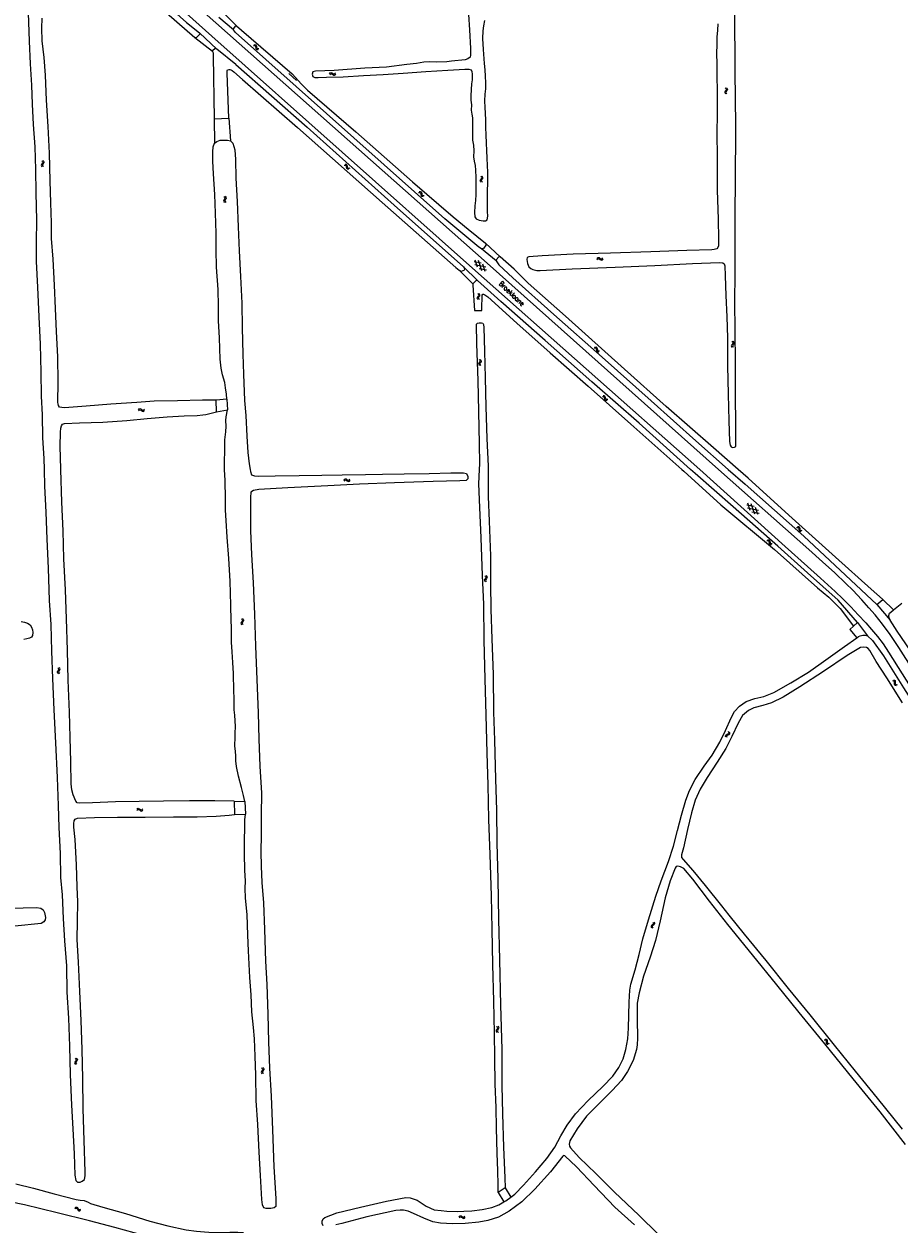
# Model space of a CAD drawing. Header units: metres. Extents: x 189705 to 199106, y 581686 to 588448.
# Tile 540 of 555: x 198202 to 198564, y 587189 to 587684. Entities that reach past the tile are written whole.
import ezdxf

# ---------------------------------------------------------------- set-up
doc = ezdxf.new("R2010")
doc.units = ezdxf.units.M
doc.layers.add('B-WA-OG-GBKN-G', color=7, linetype='Continuous', lineweight=18)
doc.styles.add('Style-STANDARD', font='STANDARD.shx')

msp = doc.modelspace()

# ---------------------------------------------------------------- linework, layer by layer
at = {"layer": 'B-WA-OG-GBKN-G'}
for p, q in [((198297.101, 587674.896), (198297.508, 587674.907)), ((198297.412, 587675.283), (198297.819, 587675.297)), ((198297.508, 587674.907), (198297.817, 587674.797)), ((198297.817, 587674.797), (198297.992, 587674.522)), ((198297.819, 587675.297), (198298.128, 587675.19)), ((198297.992, 587674.522), (198298.077, 587674.116)), ((198298.077, 587674.116), (198298.153, 587673.715)), ((198298.128, 587675.19), (198298.31, 587674.904)), ((198298.153, 587673.715), (198298.327, 587673.436)), ((198298.31, 587674.904), (198298.387, 587674.504)), ((198298.327, 587673.436), (198298.645, 587673.323)), ((198298.387, 587674.504), (198298.466, 587674.104)), ((198298.466, 587674.104), (198298.64, 587673.824)), ((198298.64, 587673.824), (198298.956, 587673.71)), ((198298.645, 587673.323), (198299.054, 587673.336)), ((198298.956, 587673.71), (198299.365, 587673.723)), ((198328.586, 587663.289), (198328.853, 587663.597)), ((198328.657, 587662.798), (198328.926, 587663.103)), ((198328.853, 587663.597), (198329.142, 587663.75)), ((198328.926, 587663.103), (198329.218, 587663.255)), ((198329.142, 587663.75), (198329.475, 587663.688)), ((198329.218, 587663.255), (198329.538, 587663.195)), ((198329.475, 587663.688), (198329.82, 587663.472)), ((198329.538, 587663.195), (198329.893, 587662.981)), ((198329.82, 587663.472), (198330.167, 587663.257)), ((198329.893, 587662.981), (198330.239, 587662.763)), ((198330.167, 587663.257), (198330.49, 587663.194)), ((198330.239, 587662.763), (198330.562, 587662.7)), ((198330.49, 587663.194), (198330.79, 587663.348)), ((198330.562, 587662.7), (198330.861, 587662.856)), ((198330.79, 587663.348), (198331.059, 587663.655)), ((198330.861, 587662.856), (198331.13, 587663.164)), ((198491.749, 587655.872), (198491.663, 587655.554)), ((198491.991, 587656.2), (198491.749, 587655.872)), ((198491.899, 587657.447), (198492.184, 587657.156)), ((198492.231, 587656.538), (198491.991, 587656.2)), ((198492.247, 587655.907), (198492.16, 587655.589)), ((198492.184, 587657.156), (198492.314, 587656.854)), ((198492.314, 587656.854), (198492.231, 587656.538)), ((198492.487, 587656.237), (198492.247, 587655.907)), ((198492.394, 587657.482), (198492.682, 587657.193)), ((198492.727, 587656.565), (198492.487, 587656.237)), ((198492.682, 587657.193), (198492.813, 587656.893)), ((198492.813, 587656.893), (198492.727, 587656.565)), ((198491.663, 587655.554), (198491.797, 587655.244)), ((198491.797, 587655.244), (198492.084, 587654.954)), ((198492.16, 587655.589), (198492.292, 587655.279)), ((198492.292, 587655.279), (198492.579, 587654.988)), ((198209.842, 587626.157), (198209.597, 587625.831)), ((198209.761, 587627.404), (198210.044, 587627.111)), ((198210.085, 587626.493), (198209.842, 587626.157)), ((198210.044, 587627.111), (198210.17, 587626.808)), ((198210.17, 587626.808), (198210.085, 587626.493)), ((198210.338, 587626.189), (198210.095, 587625.861)), ((198210.257, 587627.435), (198210.541, 587627.143)), ((198210.581, 587626.516), (198210.338, 587626.189)), ((198210.541, 587627.143), (198210.67, 587626.842)), ((198210.67, 587626.842), (198210.581, 587626.516)), ((198209.597, 587625.831), (198209.508, 587625.514)), ((198209.508, 587625.514), (198209.638, 587625.203)), ((198209.638, 587625.203), (198209.923, 587624.91)), ((198210.095, 587625.861), (198210.005, 587625.544)), ((198210.005, 587625.544), (198210.134, 587625.234)), ((198210.134, 587625.234), (198210.419, 587624.94)), ((198335.042, 587625.451), (198334.633, 587625.441)), ((198335.356, 587625.835), (198334.947, 587625.826)), ((198335.357, 587625.334), (198335.042, 587625.451)), ((198335.673, 587625.72), (198335.356, 587625.835)), ((198335.529, 587625.054), (198335.357, 587625.334)), ((198335.605, 587624.653), (198335.529, 587625.054)), ((198335.68, 587624.253), (198335.605, 587624.653)), ((198335.845, 587625.44), (198335.673, 587625.72)), ((198335.859, 587623.965), (198335.68, 587624.253)), ((198335.918, 587625.039), (198335.845, 587625.44)), ((198336.168, 587623.856), (198335.859, 587623.965)), ((198336, 587624.632), (198335.918, 587625.039)), ((198336.173, 587624.356), (198336, 587624.632)), ((198336.575, 587623.867), (198336.168, 587623.856)), ((198336.482, 587624.243), (198336.173, 587624.356)), ((198336.889, 587624.251), (198336.482, 587624.243)), ((198390.746, 587619.071), (198390.83, 587619.399)), ((198390.879, 587618.772), (198390.746, 587619.071)), ((198390.83, 587619.399), (198391.068, 587619.729)), ((198391.168, 587618.485), (198390.879, 587618.772)), ((198391.258, 587620.687), (198390.969, 587620.977)), ((198391.068, 587619.729), (198391.307, 587620.06)), ((198391.245, 587619.113), (198391.326, 587619.429)), ((198391.376, 587618.812), (198391.245, 587619.113)), ((198391.391, 587620.379), (198391.258, 587620.687)), ((198391.307, 587620.06), (198391.391, 587620.379)), ((198391.326, 587619.429), (198391.564, 587619.768)), ((198391.663, 587618.523), (198391.376, 587618.812)), ((198391.753, 587620.725), (198391.464, 587621.014)), ((198391.564, 587619.768), (198391.804, 587620.098)), ((198391.888, 587620.416), (198391.753, 587620.725)), ((198391.804, 587620.098), (198391.888, 587620.416)), ((198285.101, 587611.406), (198284.866, 587611.073)), ((198284.982, 587612.651), (198285.274, 587612.366)), ((198285.334, 587611.75), (198285.101, 587611.406)), ((198285.274, 587612.366), (198285.41, 587612.067)), ((198285.41, 587612.067), (198285.334, 587611.75)), ((198285.596, 587611.454), (198285.363, 587611.118)), ((198285.477, 587612.696), (198285.77, 587612.413)), ((198285.829, 587611.787), (198285.596, 587611.454)), ((198285.77, 587612.413), (198285.908, 587612.116)), ((198285.908, 587612.116), (198285.829, 587611.787)), ((198365.294, 587614.261), (198365.701, 587614.274)), ((198365.603, 587614.65), (198366.01, 587614.666)), ((198365.701, 587614.274), (198366.011, 587614.165)), ((198366.01, 587614.666), (198366.32, 587614.56)), ((198366.011, 587614.165), (198366.187, 587613.891)), ((198366.187, 587613.891), (198366.274, 587613.486)), ((198366.274, 587613.486), (198366.352, 587613.085)), ((198366.32, 587614.56), (198366.503, 587614.274)), ((198366.352, 587613.085), (198366.527, 587612.807)), ((198366.503, 587614.274), (198366.582, 587613.875)), ((198366.527, 587612.807), (198366.846, 587612.696)), ((198366.582, 587613.875), (198366.663, 587613.475)), ((198366.663, 587613.475), (198366.838, 587613.197)), ((198366.838, 587613.197), (198367.155, 587613.084)), ((198366.846, 587612.696), (198367.254, 587612.71)), ((198367.155, 587613.084), (198367.564, 587613.099)), ((198284.866, 587611.073), (198284.786, 587610.754)), ((198284.786, 587610.754), (198284.926, 587610.447)), ((198284.926, 587610.447), (198285.22, 587610.162)), ((198285.363, 587611.118), (198285.283, 587610.799)), ((198285.283, 587610.799), (198285.421, 587610.492)), ((198285.421, 587610.492), (198285.714, 587610.207)), ((198438.912, 587587.066), (198439.202, 587587.353)), ((198438.946, 587586.571), (198439.238, 587586.855)), ((198439.202, 587587.353), (198439.502, 587587.483)), ((198439.238, 587586.855), (198439.54, 587586.984)), ((198439.502, 587587.483), (198439.83, 587587.396)), ((198439.54, 587586.984), (198439.855, 587586.9)), ((198439.83, 587587.396), (198440.157, 587587.155)), ((198439.855, 587586.9), (198440.193, 587586.659)), ((198440.157, 587587.155), (198440.487, 587586.914)), ((198440.193, 587586.659), (198440.52, 587586.416)), ((198440.487, 587586.914), (198440.804, 587586.827)), ((198440.804, 587586.827), (198441.114, 587586.957)), ((198440.838, 587586.329), (198441.148, 587586.462)), ((198441.114, 587586.957), (198441.406, 587587.244)), ((198441.148, 587586.462), (198441.439, 587586.748)), ((198388.207, 587585.846), (198391.192, 587585.216)), ((198388.498, 587584.546), (198392.996, 587583.596)), ((198389.656, 587583.507), (198388.71, 587586.406)), ((198391.46, 587581.885), (198390.035, 587586.255)), ((198390.3, 587582.927), (198393.284, 587582.296)), ((198392.782, 587581.736), (198391.835, 587584.639)), ((198440.52, 587586.416), (198440.838, 587586.329)), ((198389.994, 587572.262), (198389.707, 587572.553)), ((198389.797, 587571.305), (198390.038, 587571.635)), ((198390.125, 587571.952), (198389.994, 587572.262)), ((198390.038, 587571.635), (198390.125, 587571.952)), ((198390.489, 587572.296), (198390.203, 587572.587)), ((198390.293, 587571.341), (198390.536, 587571.669)), ((198390.622, 587571.986), (198390.489, 587572.296)), ((198390.536, 587571.669), (198390.622, 587571.986)), ((198389.47, 587570.649), (198389.557, 587570.977)), ((198389.601, 587570.349), (198389.47, 587570.649)), ((198389.557, 587570.977), (198389.797, 587571.305)), ((198389.888, 587570.06), (198389.601, 587570.349)), ((198389.969, 587570.687), (198390.052, 587571.003)), ((198390.098, 587570.385), (198389.969, 587570.687)), ((198390.052, 587571.003), (198390.293, 587571.341)), ((198390.383, 587570.094), (198390.098, 587570.385)), ((198494.672, 587552.85), (198494.951, 587552.553)), ((198494.984, 587551.934), (198494.736, 587551.602)), ((198494.951, 587552.553), (198495.073, 587552.248)), ((198495.073, 587552.248), (198494.984, 587551.934)), ((198495.169, 587552.873), (198495.449, 587552.578)), ((198495.48, 587551.95), (198495.232, 587551.627)), ((198495.449, 587552.578), (198495.574, 587552.275)), ((198495.574, 587552.275), (198495.48, 587551.95)), ((198437.727, 587550.109), (198438.134, 587550.122)), ((198438.036, 587550.498), (198438.443, 587550.514)), ((198438.134, 587550.122), (198438.444, 587550.013)), ((198438.443, 587550.514), (198438.753, 587550.408)), ((198438.444, 587550.013), (198438.62, 587549.739)), ((198438.62, 587549.739), (198438.707, 587549.334)), ((198438.707, 587549.334), (198438.785, 587548.933)), ((198438.753, 587550.408), (198438.936, 587550.122)), ((198438.785, 587548.933), (198438.96, 587548.655)), ((198438.936, 587550.122), (198439.015, 587549.723)), ((198438.96, 587548.655), (198439.279, 587548.544)), ((198439.015, 587549.723), (198439.096, 587549.323)), ((198439.096, 587549.323), (198439.271, 587549.045)), ((198439.271, 587549.045), (198439.588, 587548.932)), ((198439.279, 587548.544), (198439.687, 587548.558)), ((198439.588, 587548.932), (198439.997, 587548.947)), ((198494.487, 587551.279), (198494.393, 587550.963)), ((198494.393, 587550.963), (198494.519, 587550.651)), ((198494.736, 587551.602), (198494.487, 587551.279)), ((198494.519, 587550.651), (198494.8, 587550.353)), ((198494.985, 587551.302), (198494.891, 587550.987)), ((198494.891, 587550.987), (198495.016, 587550.674)), ((198495.232, 587551.627), (198494.985, 587551.302)), ((198495.016, 587550.674), (198495.296, 587550.377)), ((198390.128, 587543.789), (198390.041, 587543.471)), ((198390.041, 587543.471), (198390.174, 587543.161)), ((198390.371, 587544.116), (198390.128, 587543.789)), ((198390.174, 587543.161), (198390.46, 587542.87)), ((198390.283, 587545.363), (198390.567, 587545.071)), ((198390.612, 587544.454), (198390.371, 587544.116)), ((198390.626, 587543.822), (198390.539, 587543.505)), ((198390.539, 587543.505), (198390.669, 587543.195)), ((198390.567, 587545.071), (198390.696, 587544.769)), ((198390.696, 587544.769), (198390.612, 587544.454)), ((198390.867, 587544.152), (198390.626, 587543.822)), ((198390.669, 587543.195), (198390.956, 587542.903)), ((198390.778, 587545.397), (198391.065, 587545.107)), ((198391.108, 587544.479), (198390.867, 587544.152)), ((198391.065, 587545.107), (198391.195, 587544.807)), ((198391.195, 587544.807), (198391.108, 587544.479)), ((198441.577, 587529.977), (198441.168, 587529.964)), ((198441.888, 587530.364), (198441.479, 587530.351)), ((198441.893, 587529.863), (198441.577, 587529.977)), ((198442.206, 587530.251), (198441.888, 587530.364)), ((198442.068, 587529.584), (198441.893, 587529.863)), ((198442.147, 587529.183), (198442.068, 587529.584)), ((198442.224, 587528.784), (198442.147, 587529.183)), ((198442.38, 587529.972), (198442.206, 587530.251)), ((198442.406, 587528.498), (198442.224, 587528.784)), ((198442.456, 587529.571), (198442.38, 587529.972)), ((198442.715, 587528.39), (198442.406, 587528.498)), ((198442.541, 587529.165), (198442.456, 587529.571)), ((198442.717, 587528.89), (198442.541, 587529.165)), ((198443.122, 587528.405), (198442.715, 587528.39)), ((198443.026, 587528.78), (198442.717, 587528.89)), ((198443.433, 587528.792), (198443.026, 587528.78)), ((198249.696, 587524.639), (198249.979, 587524.932)), ((198249.74, 587524.144), (198250.025, 587524.435)), ((198249.979, 587524.932), (198250.276, 587525.069)), ((198250.025, 587524.435), (198250.325, 587524.57)), ((198250.276, 587525.069), (198250.605, 587524.989)), ((198250.325, 587524.57), (198250.642, 587524.494)), ((198250.605, 587524.989), (198250.938, 587524.755)), ((198250.642, 587524.494), (198250.985, 587524.261)), ((198250.938, 587524.755), (198251.273, 587524.522)), ((198250.985, 587524.261), (198251.318, 587524.025)), ((198251.273, 587524.522), (198251.592, 587524.442)), ((198251.318, 587524.025), (198251.637, 587523.945)), ((198251.592, 587524.442), (198251.899, 587524.579)), ((198251.637, 587523.945), (198251.944, 587524.085)), ((198251.899, 587524.579), (198252.185, 587524.872)), ((198251.944, 587524.085), (198252.229, 587524.378)), ((198334.507, 587495.692), (198334.788, 587495.987)), ((198334.555, 587495.198), (198334.839, 587495.491)), ((198334.788, 587495.987), (198335.084, 587496.127)), ((198334.839, 587495.491), (198335.137, 587495.629)), ((198335.084, 587496.127), (198335.414, 587496.05)), ((198335.137, 587495.629), (198335.454, 587495.555)), ((198335.414, 587496.05), (198335.749, 587495.818)), ((198335.454, 587495.555), (198335.799, 587495.324)), ((198335.749, 587495.818), (198336.086, 587495.587)), ((198335.799, 587495.324), (198336.134, 587495.091)), ((198336.086, 587495.587), (198336.405, 587495.51)), ((198336.134, 587495.091), (198336.454, 587495.013)), ((198336.405, 587495.51), (198336.711, 587495.65)), ((198336.454, 587495.013), (198336.76, 587495.155)), ((198336.711, 587495.65), (198336.994, 587495.945)), ((198336.76, 587495.155), (198337.043, 587495.45)), ((198500.773, 587485.427), (198503.762, 587484.818)), ((198501.073, 587484.129), (198505.578, 587483.211)), ((198502.238, 587483.098), (198501.272, 587485.991)), ((198504.054, 587481.489), (198502.598, 587485.849)), ((198502.886, 587482.523), (198505.875, 587481.913)), ((198505.377, 587481.35), (198504.409, 587484.245)), ((198521.346, 587476.033), (198521.753, 587476.043)), ((198521.659, 587476.419), (198522.066, 587476.432)), ((198521.753, 587476.043), (198522.062, 587475.932)), ((198522.062, 587475.932), (198522.237, 587475.657)), ((198522.066, 587476.432), (198522.374, 587476.324)), ((198522.237, 587475.657), (198522.32, 587475.25)), ((198522.32, 587475.25), (198522.395, 587474.849)), ((198522.374, 587476.324), (198522.555, 587476.037)), ((198522.395, 587474.849), (198522.568, 587474.569)), ((198522.555, 587476.037), (198522.631, 587475.638)), ((198522.568, 587474.569), (198522.886, 587474.456)), ((198522.631, 587475.638), (198522.709, 587475.237)), ((198522.709, 587475.237), (198522.882, 587474.957)), ((198522.882, 587474.957), (198523.198, 587474.842)), ((198522.886, 587474.456), (198523.295, 587474.467)), ((198523.198, 587474.842), (198523.607, 587474.853)), ((198508.992, 587470.58), (198509.399, 587470.596)), ((198509.299, 587470.97), (198509.706, 587470.989)), ((198509.399, 587470.596), (198509.71, 587470.489)), ((198509.706, 587470.989), (198510.016, 587470.885)), ((198509.71, 587470.489), (198509.888, 587470.216)), ((198509.888, 587470.216), (198509.977, 587469.811)), ((198509.977, 587469.811), (198510.058, 587469.411)), ((198510.016, 587470.885), (198510.201, 587470.601)), ((198510.058, 587469.411), (198510.235, 587469.133)), ((198510.201, 587470.601), (198510.283, 587470.202)), ((198510.235, 587469.133), (198510.554, 587469.024)), ((198510.283, 587470.202), (198510.366, 587469.802)), ((198510.366, 587469.802), (198510.543, 587469.525)), ((198510.543, 587469.525), (198510.861, 587469.414)), ((198510.554, 587469.024), (198510.962, 587469.041)), ((198510.861, 587469.414), (198511.27, 587469.432)), ((198392.567, 587454.554), (198392.483, 587454.235)), ((198392.483, 587454.235), (198392.619, 587453.927)), ((198392.806, 587454.884), (198392.567, 587454.554)), ((198392.619, 587453.927), (198392.909, 587453.639)), ((198392.702, 587456.13), (198392.99, 587455.842)), ((198393.043, 587455.225), (198392.806, 587454.884)), ((198393.064, 587454.593), (198392.98, 587454.275)), ((198392.98, 587454.275), (198393.115, 587453.966)), ((198392.99, 587455.842), (198393.122, 587455.541)), ((198393.122, 587455.541), (198393.043, 587455.225)), ((198393.301, 587454.926), (198393.064, 587454.593)), ((198393.115, 587453.966), (198393.404, 587453.678)), ((198393.197, 587456.169), (198393.487, 587455.883)), ((198393.538, 587455.256), (198393.301, 587454.926)), ((198393.487, 587455.883), (198393.621, 587455.584)), ((198393.621, 587455.584), (198393.538, 587455.256)), ((198292.152, 587438.374), (198292.445, 587438.09)), ((198292.445, 587438.09), (198292.582, 587437.792)), ((198292.646, 587438.422), (198292.941, 587438.14)), ((198292.941, 587438.14), (198293.08, 587437.844)), ((198292.043, 587436.795), (198291.965, 587436.476)), ((198291.965, 587436.476), (198292.107, 587436.17)), ((198292.277, 587437.13), (198292.043, 587436.795)), ((198292.107, 587436.17), (198292.402, 587435.886)), ((198292.508, 587437.474), (198292.277, 587437.13)), ((198292.54, 587436.843), (198292.462, 587436.524)), ((198292.462, 587436.524), (198292.601, 587436.217)), ((198292.582, 587437.792), (198292.508, 587437.474)), ((198292.771, 587437.18), (198292.54, 587436.843)), ((198292.601, 587436.217), (198292.896, 587435.934)), ((198293.003, 587437.514), (198292.771, 587437.18)), ((198293.08, 587437.844), (198293.003, 587437.514)), ((198216.696, 587417.883), (198216.399, 587418.164)), ((198217.19, 587417.935), (198216.893, 587418.216)), ((198216.231, 587416.253), (198216.306, 587416.583)), ((198216.372, 587415.958), (198216.231, 587416.253)), ((198216.306, 587416.583), (198216.534, 587416.92)), ((198216.669, 587415.679), (198216.372, 587415.958)), ((198216.534, 587416.92), (198216.763, 587417.258)), ((198216.839, 587417.578), (198216.696, 587417.883)), ((198216.728, 587416.309), (198216.8, 587416.627)), ((198216.868, 587416.012), (198216.728, 587416.309)), ((198216.763, 587417.258), (198216.839, 587417.578)), ((198216.8, 587416.627), (198217.028, 587416.973)), ((198217.163, 587415.731), (198216.868, 587416.012)), ((198217.028, 587416.973), (198217.259, 587417.31)), ((198217.335, 587417.63), (198217.19, 587417.935)), ((198217.259, 587417.31), (198217.335, 587417.63)), ((198561.317, 587413.107), (198561.713, 587413.014)), ((198560.915, 587412.816), (198561.311, 587412.72)), ((198561.311, 587412.72), (198561.58, 587412.532)), ((198561.58, 587412.532), (198561.677, 587412.221)), ((198561.652, 587411.807), (198561.62, 587411.4)), ((198561.62, 587411.4), (198561.715, 587411.085)), ((198561.677, 587412.221), (198561.652, 587411.807)), ((198561.713, 587413.014), (198561.983, 587412.829)), ((198561.715, 587411.085), (198561.992, 587410.893)), ((198561.983, 587412.829), (198562.083, 587412.506)), ((198561.992, 587410.893), (198562.39, 587410.798)), ((198562.053, 587412.1), (198562.024, 587411.693)), ((198562.024, 587411.693), (198562.119, 587411.378)), ((198562.083, 587412.506), (198562.053, 587412.1)), ((198562.119, 587411.378), (198562.394, 587411.184)), ((198562.394, 587411.184), (198562.792, 587411.089)), ((198492.057, 587389.914), (198492.085, 587390.24)), ((198492.171, 587389.523), (198492.057, 587389.914)), ((198492.085, 587390.24), (198492.318, 587390.486)), ((198492.318, 587390.486), (198492.686, 587390.659)), ((198492.511, 587389.708), (198492.542, 587390.035)), ((198492.622, 587389.316), (198492.511, 587389.708)), ((198492.542, 587390.035), (198492.766, 587390.272)), ((198492.686, 587390.659), (198493.055, 587390.834)), ((198492.766, 587390.272), (198493.138, 587390.454)), ((198493.055, 587390.834), (198493.283, 587391.072)), ((198493.138, 587390.454), (198493.508, 587390.627)), ((198493.316, 587391.407), (198493.203, 587391.8)), ((198493.283, 587391.072), (198493.316, 587391.407)), ((198493.508, 587390.627), (198493.736, 587390.864)), ((198493.767, 587391.2), (198493.654, 587391.593)), ((198493.736, 587390.864), (198493.767, 587391.2)), ((198248.957, 587359.736), (198249.249, 587360.02)), ((198248.988, 587359.24), (198249.281, 587359.522)), ((198249.249, 587360.02), (198249.55, 587360.149)), ((198249.281, 587359.522), (198249.584, 587359.649)), ((198249.55, 587360.149), (198249.877, 587360.059)), ((198249.584, 587359.649), (198249.899, 587359.563)), ((198249.877, 587360.059), (198250.203, 587359.816)), ((198249.899, 587359.563), (198250.235, 587359.32)), ((198250.203, 587359.816), (198250.531, 587359.573)), ((198250.235, 587359.32), (198250.561, 587359.075)), ((198250.531, 587359.573), (198250.848, 587359.483)), ((198250.561, 587359.075), (198250.878, 587358.986)), ((198250.848, 587359.483), (198251.159, 587359.612)), ((198250.878, 587358.986), (198251.189, 587359.116)), ((198251.159, 587359.612), (198251.452, 587359.896)), ((198251.189, 587359.116), (198251.482, 587359.401)), ((198461.418, 587311.713), (198461.251, 587311.43)), ((198461.251, 587311.43), (198461.298, 587311.096)), ((198461.298, 587311.096), (198461.497, 587310.739)), ((198461.739, 587311.965), (198461.418, 587311.713)), ((198462.06, 587312.228), (198461.739, 587311.965)), ((198461.907, 587311.615), (198461.74, 587311.331)), ((198461.74, 587311.331), (198461.785, 587310.998)), ((198461.785, 587310.998), (198461.984, 587310.641)), ((198462.227, 587311.87), (198461.907, 587311.615)), ((198461.981, 587313.192), (198462.179, 587312.836)), ((198462.223, 587312.51), (198462.06, 587312.228)), ((198462.179, 587312.836), (198462.223, 587312.51)), ((198462.545, 587312.122), (198462.227, 587311.87)), ((198462.468, 587313.094), (198462.668, 587312.739)), ((198462.715, 587312.415), (198462.545, 587312.122)), ((198462.668, 587312.739), (198462.715, 587312.415)), ((198397.503, 587270.099), (198397.794, 587269.813)), ((198397.794, 587269.813), (198397.928, 587269.514)), ((198397.928, 587269.514), (198397.852, 587269.197)), ((198397.998, 587270.143), (198398.29, 587269.859)), ((198398.29, 587269.859), (198398.427, 587269.562)), ((198398.427, 587269.562), (198398.347, 587269.233)), ((198397.382, 587268.522), (198397.301, 587268.203)), ((198397.301, 587268.203), (198397.44, 587267.896)), ((198397.618, 587268.855), (198397.382, 587268.522)), ((198397.44, 587267.896), (198397.733, 587267.61)), ((198397.852, 587269.197), (198397.618, 587268.855)), ((198397.879, 587268.566), (198397.798, 587268.247)), ((198397.798, 587268.247), (198397.935, 587267.939)), ((198398.113, 587268.9), (198397.879, 587268.566)), ((198397.935, 587267.939), (198398.228, 587267.654)), ((198398.347, 587269.233), (198398.113, 587268.9)), ((198532.748, 587264.623), (198533.152, 587264.568)), ((198533.118, 587264.954), (198533.522, 587264.902)), ((198533.152, 587264.568), (198533.439, 587264.408)), ((198533.522, 587264.902), (198533.81, 587264.745)), ((198533.81, 587264.745), (198533.943, 587264.434)), ((198533.439, 587264.408), (198533.567, 587264.109)), ((198533.567, 587264.109), (198533.585, 587263.694)), ((198533.585, 587263.694), (198533.595, 587263.286)), ((198533.595, 587263.286), (198533.722, 587262.982)), ((198533.722, 587262.982), (198534.017, 587262.82)), ((198533.943, 587264.434), (198533.954, 587264.027)), ((198533.954, 587264.027), (198533.967, 587263.619)), ((198533.967, 587263.619), (198534.093, 587263.315)), ((198534.017, 587262.82), (198534.422, 587262.766)), ((198534.093, 587263.315), (198534.387, 587263.151)), ((198534.387, 587263.151), (198534.792, 587263.097)), ((198223.387, 587255.385), (198223.286, 587255.072)), ((198223.286, 587255.072), (198223.404, 587254.756)), ((198223.645, 587255.701), (198223.387, 587255.385)), ((198223.404, 587254.756), (198223.677, 587254.452)), ((198223.613, 587256.951), (198223.884, 587256.646)), ((198223.901, 587256.028), (198223.645, 587255.701)), ((198223.886, 587255.396), (198223.784, 587255.083)), ((198223.784, 587255.083), (198223.901, 587254.767)), ((198223.884, 587256.646), (198223.998, 587256.339)), ((198224.142, 587255.714), (198223.886, 587255.396)), ((198223.998, 587256.339), (198223.901, 587256.028)), ((198223.901, 587254.767), (198224.174, 587254.463)), ((198224.109, 587256.962), (198224.382, 587256.659)), ((198224.397, 587256.031), (198224.142, 587255.714)), ((198224.382, 587256.659), (198224.499, 587256.354)), ((198224.499, 587256.354), (198224.397, 587256.031)), ((198300.414, 587251.485), (198300.337, 587251.165)), ((198300.337, 587251.165), (198300.481, 587250.859)), ((198300.646, 587251.821), (198300.414, 587251.485)), ((198300.481, 587250.859), (198300.777, 587250.578)), ((198300.515, 587253.064), (198300.809, 587252.782)), ((198300.875, 587252.166), (198300.646, 587251.821)), ((198300.809, 587252.782), (198300.948, 587252.484)), ((198300.91, 587251.535), (198300.834, 587251.215)), ((198300.834, 587251.215), (198300.975, 587250.91)), ((198300.948, 587252.484), (198300.875, 587252.166)), ((198301.14, 587251.873), (198300.91, 587251.535)), ((198300.975, 587250.91), (198301.271, 587250.628)), ((198301.009, 587253.114), (198301.305, 587252.834)), ((198301.37, 587252.209), (198301.14, 587251.873)), ((198301.305, 587252.834), (198301.445, 587252.539)), ((198301.445, 587252.539), (198301.37, 587252.209)), ((198223.512, 587195.33), (198223.88, 587195.505)), ((198223.88, 587195.505), (198224.206, 587195.529)), ((198224.206, 587195.529), (198224.486, 587195.339)), ((198224.486, 587195.339), (198224.716, 587195.004)), ((198223.38, 587194.851), (198223.749, 587195.024)), ((198223.749, 587195.024), (198224.077, 587195.045)), ((198224.077, 587195.045), (198224.347, 587194.863)), ((198224.347, 587194.863), (198224.587, 587194.524)), ((198224.587, 587194.524), (198224.816, 587194.187)), ((198224.716, 587195.004), (198224.948, 587194.668)), ((198224.816, 587194.187), (198225.087, 587194)), ((198224.948, 587194.668), (198225.219, 587194.481)), ((198225.087, 587194), (198225.423, 587194.023)), ((198225.219, 587194.481), (198225.555, 587194.502)), ((198225.423, 587194.023), (198225.793, 587194.198)), ((198225.555, 587194.502), (198225.925, 587194.677)), ((198381.952, 587191.534), (198382.229, 587191.832)), ((198382.006, 587191.04), (198382.285, 587191.337)), ((198382.229, 587191.832), (198382.524, 587191.975)), ((198382.285, 587191.337), (198382.582, 587191.478)), ((198382.524, 587191.975), (198382.855, 587191.902)), ((198382.582, 587191.478), (198382.9, 587191.407)), ((198382.855, 587191.902), (198383.192, 587191.674)), ((198382.9, 587191.407), (198383.248, 587191.181)), ((198383.192, 587191.674), (198383.531, 587191.447)), ((198383.248, 587191.181), (198383.585, 587190.951)), ((198383.531, 587191.447), (198383.852, 587191.373)), ((198383.585, 587190.951), (198383.906, 587190.877)), ((198383.852, 587191.373), (198384.156, 587191.516)), ((198383.906, 587190.877), (198384.21, 587191.022)), ((198384.156, 587191.516), (198384.436, 587191.814)), ((198384.21, 587191.022), (198384.49, 587191.321))]:
    msp.add_line(p, q, dxfattribs=at)
at = {"layer": 'B-WA-OG-GBKN-G', "flags": 128}
for points in [[(198154.47, 587798.514), (198153.745, 587799.194), (198152.355, 587800.474), (198148.692, 587803.981), (198142.929, 587809.128), (198135.727, 587815.758), (198120.614, 587829.66), (198118.036, 587831.914), (198114.646, 587834.478), (198110.851, 587837.299), (198108.167, 587838.968), (198103.808, 587841.132), (198101.854, 587837.637), (198103.083, 587835.112), (198103.613, 587834.575), (198104.424, 587834.112), (198108.07, 587831.902), (198109.894, 587830.822), (198112.625, 587828.669), (198115.81, 587825.878), (198131.809, 587811.437), (198279.999, 587678.771)], [(198489.038, 587500), (198393.664, 587585.045), (198271.981, 587692.83), (198196.963, 587760.046), (198171.839, 587782.452)], [(198272.886, 587678.076), (198250.708, 587697.671), (198211.788, 587731.502), (198210.07, 587732.439), (198208.105, 587732.774), (198206.636, 587732.649), (198205.485, 587733.55), (198204.864, 587734.524), (198205.092, 587737.161), (198205.147, 587737.658)], [(198242.973, 587708.398), (198269.47, 587684.437), (198274.86, 587680.137)], [(198204.119, 587688.421), (198204.513, 587676.67), (198205.026, 587667.413)], [(198281.759, 587528.587), (198276.119, 587528.519), (198265.724, 587528.303), (198256.194, 587528.175), (198248.956, 587527.591), (198238.292, 587526.848), (198228.076, 587526.038), (198219.204, 587525.439), (198218.044, 587525.476), (198217.126, 587525.635), (198216.64, 587526.326), (198216.473, 587527.056), (198216.455, 587527.649), (198216.5, 587536.045), (198216.336, 587546.506), (198215.8, 587556.928), (198215.497, 587566.426), (198215.082, 587576.04), (198214.463, 587586.789), (198213.844, 587595.324), (198213.714, 587601.798), (198213.556, 587609.973), (198213.16, 587619.119), (198212.94, 587630.459), (198212.393, 587641.468), (198211.742, 587652.445), (198211.33, 587662.665), (198210.772, 587669.975), (198209.991, 587676.862), (198209.773, 587682.086), (198209.909, 587686.215)], [(198288.967, 587681.395), (198282.896, 587686.563)], [(198290.095, 587683.079), (198285.492, 587687.806)], [(198385.92, 587687.798), (198386.311, 587681.381), (198386.711, 587673.655), (198386.775, 587670.894), (198386.616, 587670.125), (198385.586, 587669.412), (198384.543, 587669.07), (198378.946, 587668.507), (198377.01, 587668.155), (198372.77, 587668.037), (198369.716, 587668.177), (198367.475, 587668.027), (198364.379, 587667.561), (198360.45, 587667.071), (198352.039, 587666.067), (198343.127, 587665.56), (198330.456, 587664.647), (198322.731, 587664.403), (198321.713, 587664.048), (198321.424, 587663.117), (198321.63, 587662.133), (198322.469, 587661.779), (198323.817, 587661.749), (198327.334, 587661.888), (198334.122, 587662.031), (198342.512, 587662.494), (198350.733, 587662.932), (198358.916, 587663.513), (198368.323, 587664.188), (198377.332, 587664.702), (198384.381, 587665.235), (198386.029, 587665.21), (198387.077, 587664.862), (198387.322, 587664.184), (198387.41, 587663.109), (198387.39, 587660.77), (198387.216, 587659.11), (198387.04, 587656.844), (198386.804, 587654.161), (198386.889, 587652.324), (198387.092, 587650.441), (198386.955, 587648.247), (198387.302, 587646.611), (198387.551, 587645.027), (198387.584, 587642.891), (198387.557, 587640.435), (198387.504, 587637.765), (198387.609, 587635.935), (198388.013, 587633.875), (198388.143, 587631.497)], [(198496.041, 587557.296), (198495.888, 587569.15), (198495.922, 587580.679), (198495.968, 587588.249), (198496.026, 587598.236), (198496.048, 587607.51), (198496.124, 587617.269), (198496.191, 587626.582), (198496.276, 587632.965), (198496.226, 587641.987), (198496.134, 587653.063), (198495.939, 587664.205), (198495.928, 587673.544), (198495.904, 587680.077), (198495.827, 587689.021)], [(198288.967, 587681.395), (198288.988, 587682.013), (198289.69, 587682.972), (198290.095, 587683.079)], [(198391.21, 587591.055), (198390.2, 587591.67), (198376.17, 587603.46), (198289.714, 587680.309), (198288.967, 587681.395)], [(198290.095, 587683.079), (198292.205, 587681.27), (198313.182, 587663.267), (198316.956, 587659.031), (198319.45, 587656.541), (198339.446, 587639.347), (198362.767, 587618.705), (198379.61, 587604.199), (198385.832, 587599.083), (198392.908, 587593.299)], [(198388.143, 587631.497), (198387.992, 587629.023), (198388.201, 587627.14), (198388.652, 587625.387), (198388.854, 587623.445), (198388.872, 587620.494), (198388.913, 587616.723), (198388.87, 587613.473), (198388.739, 587610.979), (198388.55, 587608.771), (198388.425, 587606.082), (198388.537, 587604.277), (198389.139, 587603.344), (198390.362, 587602.845), (198391.899, 587602.554), (198392.947, 587602.538), (198393.58, 587602.927), (198393.826, 587604.476), (198393.799, 587606.365), (198393.783, 587614.005), (198393.85, 587619.157), (198393.867, 587622.668), (198393.785, 587625.449), (198393.624, 587628.491), (198393.484, 587631.566), (198393.35, 587634.621), (198393.158, 587638.133), (198393.095, 587641.09), (198393.026, 587644.099), (198392.905, 587646.978), (198392.749, 587649.408), (198392.711, 587652.079), (198392.856, 587654.84), (198393.006, 587657.002), (198393.066, 587659.568), (198392.931, 587662.311), (198392.782, 587664.91), (198392.536, 587667.581), (198392.065, 587673.281), (198391.825, 587677.828), (198391.912, 587681.065), (198392.257, 587683.116), (198392.713, 587685.277)], [(198488.883, 587683.82), (198488.65, 587681.236), (198488.382, 587678.405), (198488.379, 587675.294), (198488.328, 587671.697), (198488.371, 587667.387), (198488.39, 587662.293), (198488.598, 587656.239), (198488.588, 587646.745), (198488.408, 587638.764), (198488.521, 587628.889)], [(198274.86, 587680.137), (198275.006, 587679.659), (198273.531, 587678.139), (198272.886, 587678.076)], [(198280.213, 587672.439), (198272.886, 587678.076)], [(198282.036, 587673.497), (198274.86, 587680.137)], [(198279.999, 587678.771), (198387.601, 587583.102), (198481.364, 587500)], [(198282.036, 587673.497), (198281.305, 587673.69), (198280.259, 587672.799), (198280.213, 587672.439)], [(198280.213, 587672.439), (198280.448, 587671.924), (198280.527, 587670.596), (198280.919, 587644.647)], [(198289.863, 587667.115), (198282.067, 587673.484), (198282.036, 587673.497)], [(198205.026, 587667.413), (198205.579, 587658.586), (198205.803, 587650.691), (198206.169, 587642.333), (198206.851, 587633.063), (198207.234, 587623.826), (198207.367, 587614.075), (198207.536, 587602.878), (198207.502, 587593.708), (198207.511, 587585.853), (198207.948, 587575.15), (198208.563, 587562.975), (198209.128, 587551.634), (198209.413, 587540.169), (198209.546, 587530.256), (198209.888, 587522.575), (198210.093, 587512.981), (198210.569, 587504.473), (198210.699, 587500)], [(198289.863, 587667.115), (198319.287, 587641.25), (198355.28, 587609.113), (198383.791, 587583.66)], [(198287.011, 587644.885), (198286.281, 587663.554), (198286.287, 587664.495), (198286.442, 587664.875), (198286.926, 587665.024), (198287.359, 587665.098), (198287.84, 587664.866), (198288.423, 587664.583), (198289.081, 587664.019), (198292.568, 587660.87), (198315.269, 587641.047), (198350.278, 587610.086), (198380.713, 587583.324), (198382.002, 587582.172)], [(198311.779, 587663.44), (198314.887, 587660.471)], [(198280.919, 587644.647), (198287.011, 587644.885)], [(198280.919, 587644.647), (198281.009, 587634.654)], [(198287.011, 587644.885), (198287.675, 587635.533)], [(198286.196, 587528.912), (198285.987, 587531.072), (198285.637, 587533.678), (198285.259, 587535.913), (198284.376, 587539.068), (198283.779, 587541.825), (198283.432, 587545.435), (198283.152, 587554.339), (198282.782, 587561.323), (198282.657, 587567.406), (198282.515, 587574.194), (198281.878, 587583.483), (198281.776, 587590.57), (198281.77, 587597.455), (198281.482, 587605.741), (198281.199, 587613.505), (198280.658, 587621.955), (198280.374, 587627.212), (198280.379, 587631.035), (198280.444, 587633.106), (198281.009, 587634.654), (198282.066, 587635.381), (198283.403, 587635.833), (198284.842, 587635.874), (198286.425, 587635.817), (198287.675, 587635.533), (198288.694, 587634.618), (198289.481, 587631.913), (198289.768, 587627.841), (198289.876, 587620.188), (198290.394, 587610.514), (198290.767, 587600.131), (198291.199, 587590.184), (198291.806, 587579.643), (198292.287, 587568.537), (198292.498, 587558.46), (198292.765, 587547.589), (198293.027, 587539.277), (198293.405, 587528.47), (198294.011, 587522.3), (198294.461, 587513.767), (198294.819, 587506.914), (198295.365, 587502.314), (198295.76, 587500)], [(198488.521, 587628.889), (198488.487, 587615.205), (198488.952, 587603.2), (198489.143, 587594.966), (198489.138, 587593.234), (198489.07, 587592.315), (198488.8, 587591.541), (198488.356, 587591.054), (198487.319, 587590.751), (198486.316, 587590.624), (198476.037, 587590.335), (198461.127, 587589.846), (198444.51, 587589.29), (198429.046, 587588.776), (198416.349, 587588.13), (198410.818, 587587.691), (198410.062, 587587.439), (198409.968, 587586.619), (198410.269, 587584.957), (198410.858, 587583.607), (198411.612, 587582.96), (198412.398, 587582.443), (198414.13, 587582.125), (198415.556, 587582.101), (198428.689, 587582.753), (198446.433, 587583.403), (198462.771, 587584.201), (198478.418, 587584.981), (198489.498, 587585.423), (198490.892, 587585.295), (198491.451, 587584.818), (198491.722, 587584.01), (198491.919, 587579.87), (198492.169, 587571.813), (198492.486, 587562.985), (198492.824, 587554.292), (198492.855, 587542.775), (198493.028, 587531.031), (198493.341, 587520.051), (198493.711, 587511.475), (198493.865, 587510.009), (198494.374, 587509.274), (198494.846, 587509.051), (198495.714, 587509.112), (198496.221, 587509.42), (198496.272, 587510.412), (198496.28, 587518.279), (198496.131, 587530.769), (198496.069, 587543.867), (198496.041, 587557.296)], [(198392.908, 587593.299), (198393.131, 587592.535), (198392.073, 587591.179), (198391.21, 587591.055)], [(198398.928, 587587.675), (198392.908, 587593.299)], [(198397.301, 587586.044), (198391.21, 587591.055)], [(198398.928, 587587.675), (198398.456, 587587.689), (198397.315, 587586.455), (198397.301, 587586.044)], [(198497.193, 587500), (198487.039, 587508.854), (198467.48, 587525.921), (198450.293, 587541.311), (198425.974, 587563.178), (198410.582, 587576.892), (198404.702, 587582.611), (198398.928, 587587.675)], [(198382.002, 587582.172), (198382.585, 587581.888), (198383.068, 587581.86), (198383.73, 587582.034), (198384.087, 587582.26)], [(198387.721, 587576.592), (198382.002, 587582.172)], [(198383.791, 587583.66), (198384.144, 587583.149), (198384.243, 587582.717), (198384.087, 587582.26)], [(198389.627, 587577.946), (198383.791, 587583.66)], [(198397.301, 587586.044), (198398.474, 587584.386), (198404.172, 587579.003), (198421.142, 587563.887), (198441.054, 587546.379), (198461.254, 587528.255), (198479.683, 587511.833), (198493.12, 587500)], [(198389.627, 587577.946), (198389.124, 587577.998), (198387.721, 587576.592)], [(198387.721, 587576.592), (198387.739, 587575.985), (198388.348, 587565.514), (198391.402, 587565.569), (198391.448, 587566.076), (198391.618, 587571.909), (198391.811, 587572.25), (198392.134, 587572.278), (198392.659, 587572.03), (198393.83, 587571.156), (198405.894, 587560.384), (198419.627, 587548.086), (198435.257, 587534.335), (198452.985, 587518.721), (198473.995, 587500)], [(198477.592, 587500), (198456.304, 587519.026), (198436.831, 587536.136), (198417.548, 587553.199), (198399.218, 587569.31), (198389.627, 587577.946)], [(198388.348, 587565.514), (198391.008, 587565.582)], [(198390.452, 587500), (198390.533, 587502.226), (198390.506, 587510.576), (198390.227, 587523.923), (198389.913, 587536.644), (198389.366, 587551.809), (198389.143, 587559.997), (198389.633, 587560.334), (198390.363, 587560.475), (198391.326, 587560.453), (198391.821, 587560.295), (198392.067, 587559.786), (198392.219, 587558.535), (198392.568, 587548.842), (198392.783, 587537.808), (198393.02, 587525.849), (198393.535, 587512.814), (198393.983, 587501.311), (198393.991, 587500)], [(198286.196, 587528.912), (198281.759, 587528.587)], [(198281.953, 587523.714), (198281.759, 587528.587)], [(198286.196, 587528.912), (198286.378, 587524.64)], [(198217.589, 587500), (198217.58, 587500.274), (198217.396, 587509.467), (198217.525, 587515.348), (198217.575, 587517.061), (198217.904, 587518.004), (198218.362, 587518.635), (198219.19, 587518.88), (198225.333, 587519.174), (198234.986, 587519.51), (198244.888, 587520.151), (198253.254, 587520.934), (198261.547, 587521.638), (198268.485, 587522.126), (198273.84, 587522.272), (198276.289, 587522.506), (198277.508, 587522.691), (198281.953, 587523.714)], [(198281.953, 587523.714), (198286.378, 587524.64)], [(198285.245, 587500), (198285.166, 587502.314), (198285.335, 587508.612), (198285.339, 587512.201), (198285.799, 587515.521), (198285.851, 587517.801), (198285.78, 587520.178), (198285.817, 587521.65), (198286.378, 587524.64)], [(198210.699, 587500), (198210.9, 587493.041), (198211.382, 587482.28), (198211.857, 587471.173), (198212.355, 587459.181), (198212.817, 587445.873), (198213.471, 587435.964), (198213.79, 587424.936), (198214.251, 587413.719), (198214.772, 587400.762), (198215.428, 587387.083), (198216.102, 587372.836), (198216.523, 587361.293), (198216.867, 587352.193), (198217.421, 587341.432), (198217.529, 587331.596), (198218.197, 587324.351), (198218.631, 587314.665), (198219.124, 587305.408), (198219.94, 587295.043), (198220.175, 587284.269), (198220.728, 587273.462), (198221.202, 587261.932), (198221.499, 587250.272), (198222.002, 587237.583), (198222.65, 587227.766), (198223.127, 587217.473), (198223.472, 587208.764), (198223.862, 587206.444), (198224.558, 587205.882), (198225.587, 587205.807), (198226.467, 587206.215), (198227.368, 587206.968)], [(198289.119, 587363.027), (198281.163, 587363.272), (198270.794, 587363.225), (198259.942, 587363.088), (198250.022, 587362.987), (198240.2, 587362.802), (198230.709, 587362.433), (198225.315, 587362.286), (198224.371, 587362.419), (198223.767, 587363.066), (198222.674, 587365.681), (198222.133, 587367.708), (198221.945, 587370.184), (198221.771, 587379.29), (198221.515, 587389.406), (198221.161, 587399.815), (198220.647, 587413.039), (198220.404, 587425.428), (198219.942, 587438.332), (198219.554, 587450.324), (198218.895, 587463.085), (198218.624, 587474.686), (198218.034, 587486.523), (198217.589, 587500)], [(198293.62, 587362.958), (198293.054, 587365.427), (198292.178, 587368.751), (198290.955, 587373.412), (198290.172, 587377.381), (198289.906, 587379.733), (198289.84, 587381.726), (198289.67, 587383.603), (198289.494, 587385.87), (198289.642, 587389.452), (198289.634, 587391.119), (198289.681, 587393.926), (198289.571, 587396.239), (198289.428, 587398.532), (198289.181, 587400.812), (198289.234, 587403.313), (198289.195, 587405.606), (198289.074, 587408.537), (198288.88, 587415.807), (198288.601, 587420.321), (198288.314, 587424.653), (198288.111, 587428.686), (198288.147, 587431.818), (198288.091, 587434.912), (198287.981, 587437.44), (198287.858, 587443.993), (198287.549, 587453.926), (198286.964, 587463.216), (198286.352, 587471.965), (198285.865, 587478.897), (198285.637, 587483.222), (198285.573, 587487.873), (198285.4, 587495.461), (198285.245, 587500)], [(198295.76, 587500), (198295.915, 587499.088), (198296.328, 587497.791), (198297.571, 587497.279), (198299.427, 587497.228), (198306.162, 587497.331), (198316.043, 587497.438), (198325.338, 587497.58)], [(198325.338, 587497.58), (198333.799, 587497.724), (198343.348, 587497.956), (198350.409, 587498.052), (198359.358, 587498.11), (198369.696, 587498.339), (198378.6, 587498.521), (198383.837, 587498.597), (198385.113, 587498.306), (198385.636, 587497.093), (198385.699, 587496.109), (198384.935, 587495.428), (198382.335, 587495.325), (198371.275, 587495), (198355.355, 587494.442), (198340.913, 587493.879), (198327.819, 587493.209), (198311.299, 587492.366), (198299.365, 587491.75), (198297.214, 587491.294), (198296.086, 587490.659), (198295.87, 587488.38), (198295.904, 587484.374), (198295.966, 587474.63), (198296.275, 587464.827), (198296.97, 587453.16), (198297.563, 587440.294), (198297.973, 587427.038), (198298.564, 587413.346), (198299.082, 587399.555), (198299.31, 587388.593), (198299.824, 587377.46), (198300.448, 587366.366), (198300.357, 587357.45), (198300.286, 587349.178), (198300.128, 587342.099), (198300.274, 587336.256), (198300.644, 587329.546), (198301.323, 587321.148), (198301.719, 587310.153), (198302.117, 587297.047), (198302.609, 587287.367), (198303.041, 587275.192), (198303.326, 587263.78), (198303.75, 587252.928), (198304.425, 587241.273), (198304.969, 587227.431), (198305.607, 587212.123), (198306.343, 587199.048), (198306.347, 587195.844)], [(198398.196, 587201.52), (198398.192, 587204.698), (198397.975, 587210.502), (198397.691, 587217.843), (198397.409, 587228.096), (198397.317, 587236.661), (198396.91, 587246.237), (198396.812, 587257.167), (198396.608, 587267.354), (198396.335, 587280.466), (198396.009, 587295.695), (198395.714, 587310.208), (198395.403, 587323.939), (198394.816, 587341.044), (198394.319, 587355.557), (198393.991, 587369.77), (198393.672, 587382.863), (198393.243, 587398.639), (198392.819, 587413.4), (198392.424, 587429.541), (198392.182, 587444.34), (198391.696, 587456.163), (198391.157, 587471.809), (198390.536, 587484.258), (198390.235, 587494.014), (198390.452, 587500)], [(198393.991, 587500), (198394.056, 587488.85), (198394.501, 587478.649), (198394.986, 587464.351), (198395.055, 587452.751), (198395.173, 587442.127), (198395.521, 587430.122), (198396.063, 587415.401), (198396.245, 587399.788)], [(198473.995, 587500), (198474.862, 587499.227), (198490.085, 587485.42), (198512.207, 587466.866), (198530.004, 587451.106), (198534.621, 587447.262), (198539.286, 587442.605), (198544.806, 587435.266)], [(198546.488, 587436.821), (198538.552, 587446), (198525.816, 587457.335), (198513.532, 587468.362), (198495.154, 587484.521), (198479.49, 587498.304), (198477.592, 587500)], [(198481.364, 587500), (198516.674, 587468.192), (198525.836, 587459.939), (198531.15, 587455.111), (198537.224, 587449.592), (198540.362, 587446.604), (198543.751, 587443.233), (198546.76, 587439.94), (198549.871, 587436.622), (198552.196, 587433.968), (198554.775, 587431.033), (198557.073, 587427.972), (198559.267, 587424.506), (198609.387, 587345.132)], [(198637.462, 587306.193), (198636.358, 587309.044), (198635.304, 587311.794), (198634.096, 587314.417), (198632.714, 587317.676), (198631.228, 587320.326), (198628.251, 587325.042), (198563.574, 587426.543), (198559.939, 587431.846), (198556.808, 587436.13), (198553.777, 587440.033), (198551.224, 587442.917), (198548.291, 587446.184), (198544.548, 587450.192), (198541.689, 587452.874), (198537.135, 587457.267), (198532.099, 587461.84), (198526.353, 587466.874), (198489.038, 587500)], [(198493.12, 587500), (198500.096, 587493.857), (198524.335, 587472.501), (198554.491, 587444.211)], [(198556.903, 587446.344), (198556.795, 587446.445), (198552.165, 587450.583), (198537.412, 587463.81), (198518.127, 587481.12), (198501.336, 587496.388), (198497.193, 587500)], [(198554.491, 587444.211), (198556.903, 587446.344)], [(198554.491, 587444.211), (198559.9, 587437.785)], [(198556.903, 587446.344), (198561.3, 587441.965)], [(198561.3, 587441.965), (198564.842, 587444.759)], [(198559.9, 587437.785), (198559.528, 587438.675), (198559.43, 587439.719), (198559.752, 587440.625), (198560.247, 587441.134), (198561.3, 587441.965)], [(198201.309, 587437.209), (198202.676, 587436.951), (198203.821, 587436.518), (198204.933, 587435.889), (198205.523, 587434.813), (198205.897, 587433.834), (198206.077, 587432.733), (198205.949, 587431.463), (198205.55, 587430.748), (198204.662, 587430.314), (198203.554, 587430.031), (198202.368, 587429.826)], [(198544.806, 587435.266), (198543.383, 587433.951)], [(198543.383, 587433.951), (198546.182, 587430.533)], [(198546.488, 587436.821), (198544.806, 587435.266)], [(198546.488, 587436.821), (198550.629, 587431.267)], [(198604.192, 587367.932), (198597.759, 587378.484), (198590.198, 587390.228), (198581.615, 587403.422), (198575.684, 587413.336), (198570.267, 587422.327), (198562.87, 587433.253), (198559.9, 587437.785)], [(198441.354, 587245.32), (198445.457, 587249.541), (198447.942, 587253.083), (198449.783, 587256.712), (198450.87, 587260.558), (198451.743, 587264.926), (198451.938, 587269.322), (198452.185, 587280.127), (198452.552, 587285.037), (198452.97, 587287.602), (198454.72, 587293.504), (198456.406, 587299.804), (198457.898, 587306.3), (198460.175, 587314.141), (198463.298, 587323.921), (198465.401, 587330.129), (198468.506, 587338.144), (198470.544, 587344.508), (198472.191, 587350.944), (198473.767, 587357.342), (198475.596, 587363.466), (198477.08, 587367.434), (198479.465, 587372.039), (198483.167, 587377.447), (198486.51, 587382.113), (198489.632, 587387.38), (198491.972, 587392.218), (198494.324, 587397.526), (198495.692, 587400.138), (198497.835, 587402.272), (198500.587, 587404.267), (198504.086, 587405.402), (198507.804, 587406.31), (198511.999, 587407.915), (198518.934, 587411.852), (198526.294, 587416.337), (198533.423, 587421.356), (198541.138, 587426.838), (198546.182, 587430.533)], [(198546.182, 587430.533), (198546.83, 587431.008), (198547.531, 587431.296), (198548.712, 587431.542), (198549.697, 587431.511), (198550.629, 587431.267)], [(198550.629, 587431.267), (198552.706, 587429.409), (198557.158, 587423.074), (198565.528, 587409.809), (198574.619, 587395.563), (198581.576, 587385.021), (198589.554, 587372.466), (198598.298, 587358.843)], [(198565.114, 587403.694), (198558.609, 587414.006), (198554.224, 587420.769), (198551.525, 587425.287), (198550.855, 587426.055), (198550.229, 587426.525), (198548.92, 587426.694), (198547.746, 587426.421), (198542.233, 587423.17), (198532.394, 587416.63), (198522.62, 587410.206), (198515.845, 587405.97)], [(198515.845, 587405.97), (198511.024, 587403.636), (198507.415, 587402.605), (198503.748, 587401.541), (198501.442, 587400.432), (198499.033, 587398.383), (198497.261, 587395.282), (198494.668, 587389.716), (198492.119, 587384.819), (198488.591, 587379.111), (198484.43, 587372.89), (198481.511, 587368.014), (198479.432, 587363.435), (198477.925, 587358.313), (198476.322, 587351.381), (198474.619, 587343.857), (198473.835, 587340.922), (198473.89, 587339.854), (198474.468, 587338.992), (198478.551, 587334.505), (198483.606, 587328.329), (198490.355, 587319.906), (198493.411, 587316.028), (198499.697, 587308.243), (198508.623, 587297.283), (198517.928, 587285.738), (198526.777, 587274.888), (198536.835, 587262.393), (198545.561, 587251.641), (198554.622, 587240.46), (198564.854, 587227.647)], [(198396.245, 587399.788), (198396.66, 587388.31), (198397.048, 587372.208), (198397.42, 587359.324), (198397.652, 587345.691), (198398.025, 587330.963), (198398.242, 587314.301), (198398.7, 587297.528), (198399.152, 587278.821), (198399.716, 587260.589), (198399.73, 587245.738), (198399.949, 587234.001), (198400.299, 587220.289), (198400.932, 587207.586), (198401.083, 587203.499)], [(198289.119, 587363.027), (198289.377, 587357.617)], [(198289.119, 587363.027), (198293.62, 587362.958)], [(198293.62, 587362.958), (198293.884, 587357.682)], [(198227.368, 587206.968), (198227.698, 587208.419), (198227.742, 587210.093), (198227.26, 587222.965), (198226.856, 587236.149), (198226.77, 587248.628), (198226.395, 587260.536), (198226.015, 587272.593), (198225.425, 587284.482), (198224.966, 587296.624), (198224.434, 587305.92), (198224.502, 587313.54), (198224.611, 587321.473), (198224.402, 587327.765), (198224.09, 587336.774), (198223.509, 587347.197), (198223.049, 587352.344), (198223.04, 587353.79), (198223.155, 587355.014), (198223.573, 587355.619), (198224.558, 587356.019), (198231.593, 587356.318), (198240.999, 587356.407), (198252.378, 587356.451), (198264.076, 587356.592), (198273.885, 587356.64), (198281.76, 587356.936), (198287.109, 587357.317), (198289.377, 587357.617)], [(198289.377, 587357.617), (198293.884, 587357.682)], [(198306.347, 587195.844), (198305.642, 587195.253), (198304.364, 587194.977), (198302.338, 587194.898), (198301.401, 587195.227), (198300.812, 587196.453), (198300.656, 587198.609), (198300.112, 587208.511), (198299.471, 587218.251), (198298.925, 587229.663), (198298.303, 587239.559), (198298.081, 587249.981), (198297.804, 587257.785), (198297.52, 587264.95), (198297.117, 587269.693), (198296.505, 587276.169), (198296.22, 587283.139), (198295.635, 587290.312), (198295.346, 587295.823), (198295.069, 587301.236), (198294.763, 587307.738), (198294.495, 587316.238), (198293.844, 587322.995), (198293.707, 587327.229), (198293.793, 587330.097), (198293.605, 587334.599), (198293.488, 587341.386), (198293.401, 587347.079), (198293.526, 587351.918), (198293.641, 587355.356), (198293.884, 587357.682)], [(198474.801, 587335.249), (198473.435, 587335.976), (198472.348, 587336.214), (198471.566, 587336.066), (198471.206, 587335.429), (198469.152, 587330.12), (198467.151, 587323.216), (198465.051, 587313.732), (198463.066, 587305.518), (198460.909, 587298.666), (198458.105, 587290.904), (198456.306, 587283.915), (198455.577, 587279.761), (198455.49, 587276.941), (198455.564, 587273.118), (198455.677, 587265.269), (198455.571, 587262.462), (198455.2, 587260.574), (198453.877, 587256.006), (198451.591, 587251.564), (198449.007, 587247.775), (198445.256, 587243.65), (198439.984, 587238.468), (198434.659, 587233.006), (198430.717, 587227.873), (198427.757, 587222.821), (198427.526, 587221.551), (198427.588, 587220.704), (198428.003, 587219.993), (198431.541, 587216.068), (198438.49, 587209.41), (198446.166, 587201.682), (198456.22, 587192.182), (198464.156, 587184.362)], [(198566.254, 587221.301), (198555.773, 587234.803), (198544.735, 587248.522), (198532.943, 587262.847), (198522.394, 587275.792), (198513.16, 587287.324), (198503.145, 587299.631), (198492.898, 587312.214), (198485.416, 587321.793), (198478.559, 587330.874), (198474.801, 587335.249)], [(198191.139, 587318.775), (198207.619, 587319.22), (198209.312, 587318.942), (198210.365, 587318.235), (198210.948, 587317.139), (198211.319, 587314.989), (198211.173, 587314.077), (198210.623, 587313.271), (198209.475, 587312.584), (198198.673, 587311.522)], [(198403.392, 587199.644), (198404.987, 587200.813), (198408.581, 587204.619), (198413.586, 587210.114), (198418.208, 587215.617), (198421.595, 587220.244), (198424.078, 587224.933), (198426.605, 587229.367), (198430.091, 587233.962), (198435.344, 587239.58), (198441.354, 587245.32)], [(198454.391, 587188.258), (198446.375, 587195.557), (198437.844, 587204.493), (198430.468, 587212.194), (198425.609, 587216.748), (198425.089, 587216.815), (198424.782, 587216.542), (198419.754, 587210.129), (198413.251, 587202.886), (198407.869, 587197.698), (198402.758, 587193.896), (198398.347, 587191.409), (198393.894, 587190.022), (198390.232, 587189.29), (198384.544, 587188.753), (198379.301, 587188.665), (198374.345, 587188.947), (198371.168, 587189.445), (198367.518, 587190.999), (198363.18, 587192.875), (198360.949, 587193.885), (198359.113, 587194.262), (198357.667, 587194.273), (198355.934, 587194.128), (198343.994, 587191.565), (198333.63, 587188.756), (198331.14, 587188.203)], [(198199.088, 587205.089), (198206.28, 587203.381), (198214.897, 587200.997), (198223.995, 587198.618), (198225.597, 587198.412), (198227.329, 587198.315), (198228.857, 587197.503), (198229.898, 587197.011), (198234.967, 587195.446), (198244.326, 587192.891), (198254.399, 587189.702), (198261.799, 587187.836), (198269.375, 587186.146), (198273.581, 587185.645), (198276.921, 587185.27), (198280.529, 587185.09), (198283.141, 587185.083), (198287.355, 587185.181), (198288.99, 587185.163), (198290.723, 587185.151), (198292.989, 587185.046)], [(198401.083, 587203.499), (198398.196, 587201.52)], [(198398.196, 587201.52), (198400.532, 587197.683)], [(198401.083, 587203.499), (198403.392, 587199.644)], [(198292.771, 587179.527), (198288.524, 587179.312), (198283.853, 587179.15), (198278.33, 587179.114), (198272.729, 587179.359), (198267.214, 587180.014), (198260.275, 587181.448), (198251.906, 587183.792), (198239.88, 587187.169), (198229.512, 587189.851), (198216.144, 587193.135), (198202.691, 587196.445), (198196.533, 587197.649)], [(198325.962, 587187.827), (198325.561, 587188.76), (198325.524, 587189.744), (198325.976, 587190.628), (198326.623, 587191.206), (198331.501, 587193.191), (198341.265, 587195.513), (198352.045, 587198.04), (198360.1, 587199.43), (198361.865, 587199.3), (198363.544, 587198.866), (198364.662, 587198.335), (198368.368, 587195.862), (198371.776, 587194.438), (198374.68, 587194.071), (198376.992, 587193.849), (198381.401, 587193.771), (198384.026, 587193.841), (198387.329, 587194.04), (198391.571, 587194.594), (198395.52, 587195.422), (198398.402, 587196.482), (198400.532, 587197.683)], [(198400.532, 587197.683), (198401.332, 587198.134), (198403.392, 587199.644)]]:
    msp.add_lwpolyline(points, dxfattribs=at)

# ---------------------------------------------------------------- texts
at = {"layer": 'B-WA-OG-GBKN-G', "style": 'Style-STANDARD'}
msp.add_text('Broekloane', height=2, rotation=316.21543, dxfattribs=at).set_placement((198398.283, 587576.447))

doc.saveas('drawing.dxf')
